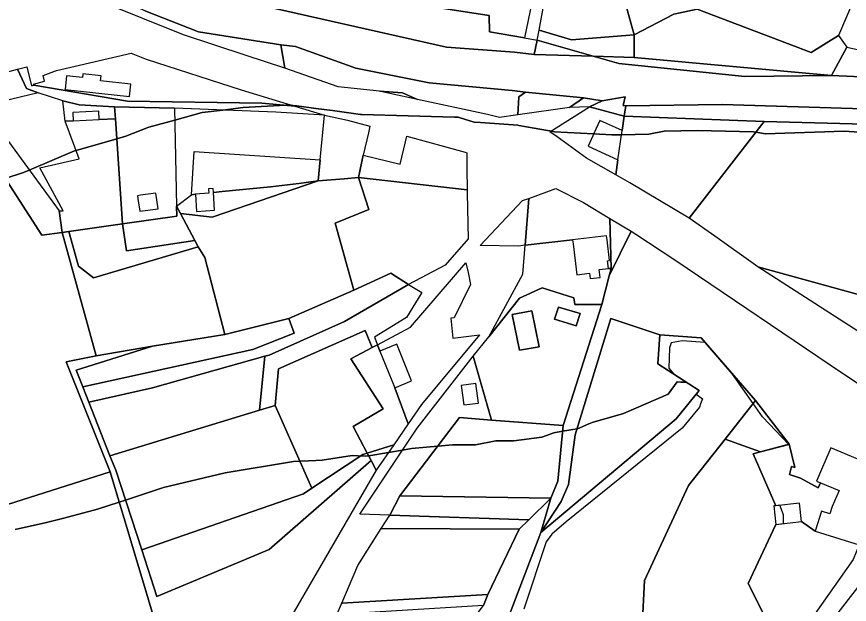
# Model space of a CAD drawing. Extents: x -477304 to -465429, y -1159113 to -1149210.
# Drawn here: x -472118.7 to -471841.3, y -1153610.3 to -1153414.3 of the extents above; entities that cross this region are included whole.
import ezdxf

# ---------------------------------------------------------------- set-up
doc = ezdxf.new("R2010")
doc.units = 0
for name, color, linetype in [('BPEJ_s', 7, 'Continuous'), ('orna_s', 7, 'Continuous'), ('PUPFL_s', 7, 'Continuous'), ('trav_porost_s', 7, 'Continuous'), ('voda_s', 7, 'Continuous'), ('zahrada_s', 7, 'Continuous')]:
    doc.layers.add(name, color=color, linetype=linetype)

msp = doc.modelspace()

# ---------------------------------------------------------------- linework, layer by layer
at = {"layer": 'BPEJ_s'}
for points in [[(-472122.45, -1153468.33), (-472116.36, -1153466.3), (-472114.46, -1153465.49), (-472099.35, -1153459.07), (-472098.84, -1153458.93), (-472085.32, -1153455.04), (-472082.35, -1153454.18), (-472074.7, -1153451.21), (-472065.99, -1153448.82), (-472056.84, -1153446.32), (-472050.05, -1153445.47), (-472043.24, -1153444.62), (-472029.17, -1153443.84), (-472027.94, -1153443.77), (-472026.59, -1153443.94), (-472025.32, -1153444.1), (-472019, -1153444.9), (-472013.44, -1153445.65), (-472004.14, -1153446.9), (-472003.71, -1153446.96), (-471972.88, -1153447.78), (-471971.61, -1153447.81), (-471969.23, -1153448.57), (-471966.3, -1153449.51), (-471964.21, -1153449.66), (-471951.74, -1153450.55), (-471951.42, -1153450.57), (-471946.26, -1153451.49), (-471941.82, -1153452.28), (-471941.06, -1153452.42), (-471940.69, -1153452.49), (-471939.51, -1153452.7), (-471926.52, -1153453.42), (-471920.39, -1153453.76), (-471917.24, -1153453.71)], [(-471836.36, -1153452.9), (-471843.02, -1153452.48), (-471869.37, -1153453.33), (-471871.14, -1153453.04), (-471872.43, -1153452.83), (-471873.2, -1153452.7), (-471891.91, -1153452.27), (-471902.96, -1153452.48), (-471908.06, -1153453.55), (-471917.24, -1153453.71), (-471920.39, -1153453.76), (-471926.52, -1153453.42), (-471939.51, -1153452.7), (-471940.69, -1153452.49), (-471941.06, -1153452.42), (-471941.82, -1153452.28), (-471946.26, -1153451.49), (-471951.42, -1153450.57), (-471951.74, -1153450.55), (-471964.21, -1153449.66), (-471966.3, -1153449.51), (-471969.23, -1153448.57), (-471971.61, -1153447.81), (-471972.88, -1153447.78), (-472003.71, -1153446.96), (-472004.14, -1153446.9), (-472013.44, -1153445.65), (-472019, -1153444.9), (-472025.32, -1153444.1), (-472026.59, -1153443.94), (-472027.94, -1153443.77), (-472029.17, -1153443.84), (-472043.24, -1153444.62), (-472050.05, -1153445.47), (-472056.84, -1153446.32), (-472065.99, -1153448.82), (-472074.7, -1153451.21), (-472082.35, -1153454.18), (-472085.32, -1153455.04), (-472098.84, -1153458.93), (-472099.35, -1153459.07), (-472114.46, -1153465.49), (-472116.36, -1153466.3), (-472122.45, -1153468.33)], [(-471917.24, -1153453.71), (-471908.06, -1153453.55), (-471902.96, -1153452.48), (-471891.91, -1153452.27), (-471873.2, -1153452.7), (-471872.43, -1153452.83), (-471871.14, -1153453.04), (-471869.37, -1153453.33), (-471843.02, -1153452.48), (-471836.36, -1153452.9)], [(-471867.08, -1153619.19), (-471875.08, -1153603.34), (-471865.83, -1153583.59), (-471863.21, -1153583.3), (-471863.21, -1153580.44), (-471864.49, -1153577.24), (-471865.84, -1153577.39), (-471873.39, -1153560.05), (-471870.92, -1153559.4), (-471861.53, -1153556.93), (-471870.23, -1153547.71), (-471873.34, -1153543.29), (-471880.25, -1153533.48), (-471889.36, -1153522.99), (-471897.01, -1153522.41), (-471900.62, -1153523.05), (-471901.26, -1153524.75), (-471901.47, -1153531.55), (-471899.74, -1153533.56), (-471898.9, -1153534.1), (-471895.58, -1153536.21), (-471897.43, -1153536.23), (-471898.71, -1153536.02), (-471901.64, -1153540.19), (-471916.56, -1153546.64), (-471926.98, -1153549.62), (-471928.12, -1153550.12), (-471931.86, -1153551.75), (-471932.02, -1153551.77), (-471936.86, -1153552.56), (-471939.73, -1153553.02), (-471943.77, -1153554.51), (-471953.12, -1153555.78), (-471959.07, -1153555.78), (-471965.87, -1153557.06), (-471973.52, -1153557.06), (-471978.39, -1153557.52), (-471982.12, -1153557.87), (-471987.13, -1153558.33), (-471990.11, -1153558.83), (-471994.85, -1153559.62)], [(-471867.08, -1153619.19), (-471875.08, -1153603.34), (-471865.83, -1153583.59), (-471863.21, -1153583.3), (-471863.21, -1153580.44), (-471864.49, -1153577.24), (-471865.84, -1153577.39), (-471873.39, -1153560.05), (-471870.92, -1153559.4), (-471861.53, -1153556.93), (-471870.23, -1153547.71), (-471873.34, -1153543.29), (-471880.25, -1153533.48), (-471889.36, -1153522.99), (-471897.01, -1153522.41), (-471900.62, -1153523.05), (-471901.26, -1153524.75), (-471901.47, -1153531.55), (-471899.74, -1153533.56), (-471898.9, -1153534.1), (-471895.58, -1153536.21), (-471891.35, -1153538.92), (-471892.32, -1153540.14), (-471890.2, -1153541.76), (-471890.85, -1153543.43), (-471891.27, -1153544.52), (-471897.01, -1153551.53), (-471935.69, -1153582.78), (-471940.37, -1153586.82), (-471942.28, -1153589.37), (-471949.72, -1153611.9)], [(-471895.58, -1153536.21), (-471891.35, -1153538.92), (-471892.32, -1153540.14), (-471890.2, -1153541.76), (-471890.85, -1153543.43), (-471891.27, -1153544.52), (-471897.01, -1153551.53), (-471935.69, -1153582.78), (-471940.37, -1153586.82), (-471942.28, -1153589.37), (-471949.72, -1153611.9)], [(-471931.86, -1153551.75), (-471928.12, -1153550.12), (-471926.98, -1153549.62), (-471916.56, -1153546.64), (-471901.64, -1153540.19), (-471898.71, -1153536.02), (-471897.43, -1153536.23), (-471895.58, -1153536.21)], [(-472119.12, -1153585.33), (-472108.71, -1153582.99), (-472102.99, -1153581.49), (-472091.7, -1153578.53), (-472084.51, -1153576.15), (-472082.44, -1153575.47), (-472069.81, -1153571.3), (-472049.19, -1153566.41), (-472026.45, -1153562.59), (-472019.06, -1153562.26), (-472016.89, -1153562.16), (-472006.89, -1153560.67), (-472004.87, -1153560.77), (-472002.43, -1153560.89), (-472001.42, -1153560.72), (-471994.85, -1153559.62), (-471990.11, -1153558.83), (-471987.13, -1153558.33), (-471982.12, -1153557.87), (-471978.39, -1153557.52), (-471973.52, -1153557.06), (-471965.87, -1153557.06), (-471959.07, -1153555.78), (-471953.12, -1153555.78), (-471943.77, -1153554.51), (-471939.73, -1153553.02), (-471936.86, -1153552.56), (-471932.02, -1153551.77), (-471931.86, -1153551.75)], [(-471994.85, -1153559.62), (-472001.42, -1153560.72), (-472002.43, -1153560.89), (-472004.87, -1153560.77), (-472006.89, -1153560.67), (-472016.89, -1153562.16), (-472019.06, -1153562.26), (-472026.45, -1153562.59), (-472049.19, -1153566.41), (-472069.81, -1153571.3), (-472082.44, -1153575.47), (-472084.51, -1153576.15), (-472091.7, -1153578.53), (-472102.99, -1153581.49), (-472108.71, -1153582.99), (-472119.12, -1153585.33)]]:
    msp.add_lwpolyline(points, dxfattribs=at)
at = {"layer": 'orna_s'}
for points in [[(-472112.97, -1153437.18), (-472081.72, -1153442.5), (-472036.96, -1153443.13), (-472025.97, -1153444.13), (-472016.13, -1153447.13), (-472032.39, -1153446.2), (-472066.07, -1153444.81), (-472086.03, -1153444.33), (-472097.88, -1153443.71), (-472103.34, -1153442.43), (-472111.55, -1153439.7), (-472115.39, -1153438.24), (-472118.37, -1153431.86), (-472115.33, -1153431.07), (-472113.69, -1153437.37)], [(-472140.54, -1153436.4), (-472135.5, -1153441.2), (-472129.92, -1153444.35), (-472104.55, -1153479.05), (-472103.55, -1153486.26), (-472110.24, -1153487.21), (-472132.5, -1153452.79), (-472136.84, -1153446.09)], [(-471990.21, -1153439.73), (-471985.12, -1153441.92), (-471994.34, -1153439.95), (-471997.81, -1153439.11)], [(-472087.53, -1153566.05), (-472136.54, -1153581.66), (-472172.74, -1153471.5), (-472132.5, -1153452.79), (-472110.24, -1153487.21), (-472103.55, -1153486.26), (-472092.2, -1153527.35), (-472102.14, -1153529.42)], [(-472059.35, -1153488.91), (-472064.1, -1153479.98), (-472053.56, -1153481.15), (-472018.28, -1153469.06), (-472009.56, -1153468.37), (-472004.83, -1153467.99), (-472001.38, -1153478.65), (-472012.57, -1153483.15), (-472006.4, -1153505.54), (-472028.03, -1153514.94), (-472049.36, -1153520.24), (-472056.03, -1153494.66), (-472058.18, -1153491.1)], [(-471975.9, -1153497.16), (-471988.21, -1153503.6), (-471994, -1153499.86), (-472006.4, -1153505.54), (-472012.57, -1153483.15), (-472001.38, -1153478.65), (-472004.83, -1153467.99), (-471968.59, -1153472.1), (-471968.57, -1153473.13), (-471968.31, -1153488.34)], [(-472058.73, -1153479.33), (-472052.72, -1153478.85), (-472053.11, -1153472.99), (-472050.26, -1153472.62), (-472034.17, -1153471.07), (-472024.71, -1153469.94), (-472018.28, -1153469.06), (-472053.56, -1153481.15), (-472064.1, -1153479.98), (-472065.39, -1153477.55), (-472060.46, -1153473.67), (-472059.12, -1153473.47)], [(-471988.21, -1153503.6), (-472009.47, -1153515.99), (-472034.59, -1153527.15), (-472036.06, -1153527.56), (-472073.44, -1153538.12), (-472094.65, -1153542.84), (-472096.66, -1153537.75), (-472039.97, -1153525.26), (-472026.2, -1153519.9), (-472028.03, -1153514.94), (-472006.4, -1153505.54), (-471994, -1153499.86)], [(-471988.88, -1153514.66), (-471999.48, -1153521.18), (-471998.49, -1153523.72), (-472000.27, -1153524.67), (-472002.6, -1153518.98), (-472031.47, -1153531.75), (-472032.59, -1153543.96), (-472037.75, -1153545.54), (-472036.06, -1153527.56), (-472034.59, -1153527.15), (-472009.47, -1153515.99), (-471988.21, -1153503.6), (-471983.74, -1153506.28)], [(-472098.88, -1153532.14), (-472073.38, -1153524.23), (-472049.36, -1153520.24), (-472028.03, -1153514.94), (-472026.2, -1153519.9), (-472039.97, -1153525.26), (-472096.66, -1153537.75)], [(-472032.59, -1153543.96), (-472031.47, -1153531.75), (-472002.6, -1153518.98), (-472000.27, -1153524.67), (-472007.32, -1153528.43), (-471996.61, -1153545.11), (-472006.55, -1153550.92), (-472001.89, -1153559.83), (-472003.34, -1153560.29), (-472020.35, -1153571.51)], [(-472092.2, -1153527.35), (-472073.38, -1153524.23), (-472098.88, -1153532.14), (-472096.66, -1153537.75), (-472094.65, -1153542.84), (-472087.58, -1153560.73), (-472085.67, -1153565.56), (-472077.03, -1153592.09), (-472071.97, -1153607.63), (-472034.57, -1153591.97), (-472000.57, -1153562.35), (-471998.93, -1153565.49), (-472028.25, -1153616.11), (-472048.16, -1153613.65), (-472068.94, -1153628.24), (-472074.77, -1153608.72), (-472087.53, -1153566.05), (-472102.14, -1153529.42)], [(-472037.75, -1153545.54), (-472087.58, -1153560.73), (-472094.65, -1153542.84), (-472073.44, -1153538.12), (-472036.06, -1153527.56)], [(-472020.35, -1153571.51), (-472023.12, -1153573.41), (-472077.03, -1153592.09), (-472085.67, -1153565.56), (-472087.58, -1153560.73), (-472037.75, -1153545.54), (-472032.59, -1153543.96)], [(-472034.57, -1153591.97), (-472071.97, -1153607.63), (-472077.03, -1153592.09), (-472023.12, -1153573.41), (-472020.35, -1153571.51), (-472003.34, -1153560.29), (-472001.89, -1153559.83), (-472000.57, -1153562.35)], [(-472136.54, -1153581.66), (-472087.53, -1153566.05), (-472074.77, -1153608.72), (-472068.94, -1153628.24), (-472164.96, -1153669.23), (-472165.75, -1153662.17), (-472169.74, -1153640.35), (-472174.07, -1153626.25), (-472180.94, -1153595.79)]]:
    msp.add_lwpolyline(points, close=True, dxfattribs=at)
at = {"layer": 'PUPFL_s'}
for points in [[(-471954.82, -1153614.51), (-471944.09, -1153586.31), (-471898.99, -1153548.46), (-471891.35, -1153538.92), (-471905.12, -1153530.12), (-471904.49, -1153520.38), (-471890.72, -1153521.42), (-471872.58, -1153542.32), (-471882.7, -1153555.18), (-471894.88, -1153570.66), (-471909.51, -1153602.32), (-471911.88, -1153648.37)], [(-471911.88, -1153648.37), (-471909.51, -1153602.32), (-471894.88, -1153570.66), (-471882.7, -1153555.18), (-471870.92, -1153559.4), (-471873.39, -1153560.05), (-471865.84, -1153577.39), (-471866.49, -1153577.46), (-471865.83, -1153583.59), (-471875.08, -1153603.34), (-471867.08, -1153619.19)]]:
    msp.add_lwpolyline(points, dxfattribs=at)
for points in [[(-471872.58, -1153542.32), (-471861.42, -1153556.9), (-471870.92, -1153559.4), (-471882.7, -1153555.18)], [(-471954.82, -1153614.51), (-471961.58, -1153625.51), (-471968.15, -1153644.81), (-471976.3, -1153646.88), (-471992.81, -1153652.88), (-471989.73, -1153648.25), (-471983.4, -1153638.74), (-471976.19, -1153627.92), (-471963.2, -1153610.66), (-471961.69, -1153606.98), (-471951.33, -1153585.19), (-471948.12, -1153582.05), (-471940.71, -1153574.81), (-471944.09, -1153586.31)]]:
    msp.add_lwpolyline(points, close=True, dxfattribs=at)
at = {"layer": 'trav_porost_s'}
for points in [[(-471912.97, -1153420.43), (-471916.85, -1153406.22), (-471939.37, -1153390.08), (-471928.89, -1153333.01), (-471918.37, -1153329.77), (-471916.52, -1153316.64), (-471911.57, -1153321.64), (-471904.01, -1153327.22), (-471881.08, -1153340.44), (-471871.01, -1153348.92), (-471819.33, -1153366.05), (-471832.54, -1153391.52), (-471844.98, -1153420.64), (-471854.05, -1153426.22), (-471892.06, -1153411.81), (-471899.76, -1153413.52)], [(-471961.14, -1153419.39), (-471961.3, -1153413.96), (-471978, -1153411.33), (-472013.96, -1153410.3), (-472040.53, -1153408.24), (-472044.23, -1153407.75), (-472043.63, -1153404.63), (-472040.28, -1153387.33), (-472036.92, -1153349.44), (-471936.35, -1153357.54), (-471949.54, -1153421.33)], [(-471933.88, -1153422.07), (-471944.64, -1153418.78), (-471939.37, -1153390.08), (-471916.85, -1153406.22), (-471912.97, -1153420.43)], [(-471912.97, -1153420.43), (-471899.76, -1153413.52), (-471892.06, -1153411.81), (-471854.05, -1153426.22), (-471844.98, -1153420.64), (-471842.15, -1153424.45), (-471847.31, -1153433.92), (-471913.04, -1153427.93)], [(-471944.64, -1153418.78), (-471933.88, -1153422.07), (-471912.97, -1153420.43), (-471913.04, -1153427.93), (-471926.62, -1153427.5), (-471945.26, -1153422.17)], [(-471775.43, -1153439.26), (-471737.06, -1153450.39), (-471738.95, -1153455.09), (-471786.32, -1153442.52), (-471797.63, -1153438.31), (-471829.87, -1153434.66), (-471847.31, -1153433.92), (-471842.15, -1153424.45)], [(-471847.31, -1153433.92), (-471876.16, -1153434.28), (-471918.16, -1153429.92), (-471926.62, -1153427.5), (-471913.04, -1153427.93)], [(-472086.03, -1153444.33), (-472066.07, -1153444.81), (-472065.39, -1153477.55), (-472065.28, -1153480.85), (-472083.45, -1153483.4), (-472085.76, -1153448.37)], [(-472091.18, -1153448.64), (-472085.76, -1153448.37), (-472083.45, -1153483.4), (-472101.28, -1153485.94), (-472103.55, -1153486.26), (-472104.55, -1153479.05), (-472103.17, -1153479.08), (-472110.9, -1153464.68), (-472097.8, -1153461.69), (-472102.52, -1153449.21), (-472099.87, -1153449.08)], [(-471918.43, -1153462.01), (-471917.04, -1153452.31), (-471916.34, -1153447.45), (-471869.67, -1153449.26), (-471894.64, -1153481.51), (-471914.42, -1153469.76), (-471919.16, -1153467.06)], [(-471808.55, -1153528.8), (-471802.2, -1153542.72), (-471815.38, -1153534.05), (-471819.13, -1153531.58), (-471821.8, -1153526.6), (-471834.73, -1153507.97), (-471871.81, -1153497.68), (-471886.12, -1153487.55), (-471894.64, -1153481.51), (-471869.67, -1153449.26), (-471844.45, -1153449.92), (-471811.58, -1153450.78), (-471803.85, -1153453.31), (-471829.89, -1153452.16), (-471836.93, -1153461.96), (-471836.15, -1153479.97), (-471797.69, -1153471.49), (-471814.55, -1153513.91), (-471805.29, -1153518.35)], [(-472078.16, -1153475.76), (-472077.68, -1153479.19), (-472071.55, -1153478.38), (-472072.28, -1153473.16), (-472077.42, -1153473.88), (-472078.42, -1153474.01)], [(-471921.2, -1153495.63), (-471922.02, -1153488.73), (-471922.18, -1153487.4), (-471933.49, -1153488.74), (-471949.33, -1153490.55), (-471948.05, -1153474.9), (-471939.11, -1153471.66), (-471929.83, -1153476.31), (-471921.07, -1153481.57), (-471920.65, -1153498.23), (-471921.54, -1153498.29), (-471921.85, -1153495.71)], [(-471964.29, -1153490.57), (-471950.19, -1153475.63), (-471948.05, -1153474.9), (-471949.33, -1153490.55), (-471951.52, -1153490.8)], [(-472059.35, -1153488.91), (-472082.13, -1153492.35), (-472083.45, -1153483.4), (-472065.28, -1153480.85), (-472065.39, -1153477.55), (-472064.1, -1153479.98)], [(-471921.07, -1153481.57), (-471913.99, -1153485.83), (-471921.3, -1153500.73), (-471920.65, -1153498.23)], [(-472098.06, -1153497.49), (-472101.28, -1153485.94), (-472083.45, -1153483.4), (-472082.13, -1153492.35), (-472059.35, -1153488.91), (-472058.18, -1153491.1), (-472093.12, -1153501.36)], [(-472073.38, -1153524.23), (-472092.2, -1153527.35), (-472103.55, -1153486.26), (-472101.28, -1153485.94), (-472098.06, -1153497.49), (-472093.12, -1153501.36), (-472058.18, -1153491.1), (-472056.03, -1153494.66), (-472049.36, -1153520.24)], [(-471950.11, -1153500.12), (-471949.33, -1153490.55), (-471933.49, -1153488.74), (-471933.34, -1153490.07), (-471932.13, -1153500.35), (-471927.86, -1153499.84), (-471927.64, -1153501.63), (-471924.37, -1153501.24), (-471924.67, -1153498.66), (-471921.54, -1153498.29), (-471920.65, -1153498.23), (-471921.3, -1153500.73), (-471923.79, -1153510.31), (-471932.81, -1153510.32), (-471933.08, -1153508.07), (-471943.67, -1153504.73), (-471951.14, -1153508.16), (-471961.43, -1153521.05)], [(-471968.34, -1153499.61), (-471967.49, -1153503.67), (-471972.92, -1153514.72), (-471974.03, -1153514.89), (-471973.43, -1153521.52), (-471964.48, -1153520.38), (-471983.88, -1153543.59), (-471988.24, -1153550.1), (-471992.75, -1153538.02), (-471987.17, -1153535.77), (-471992.1, -1153523.55), (-471997.68, -1153525.8), (-471998.49, -1153523.72), (-471987.44, -1153517.83), (-471969.07, -1153496.41)], [(-471871.81, -1153497.68), (-471834.73, -1153507.97), (-471821.8, -1153526.6), (-471819.13, -1153531.58)], [(-471943.67, -1153504.73), (-471933.08, -1153508.07), (-471932.81, -1153510.32), (-471923.79, -1153510.31), (-471936.68, -1153550.67), (-471960.52, -1153548.83), (-471966.58, -1153527.48), (-471961.43, -1153521.05), (-471951.14, -1153508.16)], [(-471953.59, -1153513.64), (-471947.05, -1153512.38), (-471944.65, -1153524.36), (-471951.23, -1153525.54)], [(-471953.59, -1153513.64), (-471951.23, -1153525.54), (-471944.65, -1153524.36), (-471947.05, -1153512.38)], [(-471938.19, -1153511.13), (-471930.97, -1153513.29), (-471932.29, -1153517.36), (-471939.51, -1153515.2)], [(-471932.29, -1153517.36), (-471930.97, -1153513.29), (-471938.19, -1153511.13), (-471939.51, -1153515.2)], [(-471920.78, -1153515.01), (-471904.49, -1153520.38), (-471905.12, -1153530.12), (-471891.35, -1153538.92), (-471898.99, -1153548.46), (-471944.09, -1153586.31), (-471937.33, -1153575.94), (-471934.92, -1153570.28), (-471932.62, -1153553.73)], [(-472007.32, -1153528.43), (-472000.27, -1153524.67), (-471998.49, -1153523.72), (-471997.68, -1153525.8), (-471992.75, -1153538.02), (-471988.24, -1153550.1), (-471993.1, -1153557.1), (-472001.89, -1153559.83), (-472006.55, -1153550.92), (-471996.61, -1153545.11)], [(-471991.07, -1153574.09), (-471994.36, -1153580.49), (-472004.36, -1153580.21), (-471985.25, -1153551.54), (-471966.58, -1153527.48), (-471960.52, -1153548.83), (-471971.12, -1153548.01)], [(-471965.72, -1153536.68), (-471970.59, -1153537.31), (-471969.75, -1153543.78), (-471964.88, -1153543.15)], [(-471940.71, -1153574.81), (-471991.07, -1153574.09), (-471971.12, -1153548.01), (-471960.52, -1153548.83), (-471936.68, -1153550.67), (-471938.42, -1153569.17)], [(-471852.69, -1153585.81), (-471857.28, -1153582.66), (-471857.94, -1153576.54), (-471865.84, -1153577.39), (-471873.39, -1153560.05), (-471870.92, -1153559.4), (-471861.42, -1153556.9), (-471859.44, -1153564.62), (-471860.55, -1153564.3), (-471861.25, -1153567.01), (-471857.6, -1153568.18), (-471851.77, -1153571.42), (-471850.9, -1153569.7), (-471844.71, -1153572.34), (-471847.01, -1153577.64), (-471847.78, -1153580.09), (-471850.59, -1153579.2)], [(-471993.1, -1153557.1), (-471998.93, -1153565.49), (-472000.57, -1153562.35), (-472001.89, -1153559.83)], [(-471940.71, -1153574.81), (-471948.12, -1153582.05), (-471994.36, -1153580.49), (-471991.07, -1153574.09)], [(-471994.36, -1153580.49), (-471948.12, -1153582.05), (-471951.33, -1153585.19), (-471997.22, -1153584.99)], [(-472010.38, -1153609.87), (-472005.06, -1153597.34), (-471997.22, -1153584.99), (-471951.33, -1153585.19), (-471961.69, -1153606.98)], [(-471961.69, -1153606.98), (-471963.2, -1153610.66), (-472011.98, -1153613.63), (-472010.38, -1153609.87)]]:
    msp.add_lwpolyline(points, close=True, dxfattribs=at)
for points in [[(-471838.52, -1153561.88), (-471847.49, -1153558.05), (-471852.22, -1153569.14), (-471850.9, -1153569.7), (-471851.77, -1153571.42), (-471857.6, -1153568.18), (-471861.25, -1153567.01), (-471860.55, -1153564.3), (-471859.44, -1153564.62), (-471861.42, -1153556.9), (-471872.58, -1153542.32), (-471890.72, -1153521.42), (-471904.49, -1153520.38), (-471920.78, -1153515.01), (-471932.62, -1153553.73), (-471934.92, -1153570.28), (-471937.33, -1153575.94), (-471944.09, -1153586.31), (-471940.71, -1153574.81), (-471938.42, -1153569.17), (-471936.68, -1153550.67), (-471923.79, -1153510.31), (-471921.3, -1153500.73), (-471913.99, -1153485.83), (-471912.39, -1153486.79), (-471899.49, -1153495.45), (-471843.57, -1153533.17), (-471817.15, -1153550.65)], [(-471833.77, -1153703.77), (-471845.55, -1153643.29), (-471852.09, -1153639.12), (-471859.27, -1153638.3), (-471859.32, -1153633.69), (-471852.32, -1153622.43), (-471837.44, -1153603.19)]]:
    msp.add_lwpolyline(points, dxfattribs=at)
at = {"layer": 'voda_s'}
for points in [[(-472075.59, -1153412.5), (-472058.13, -1153419.36), (-472030.7, -1153423.73), (-472029.35, -1153431.46), (-472042.22, -1153427.26), (-472063.06, -1153420.36), (-472090.72, -1153409.29), (-472108.95, -1153400.24), (-472108.28, -1153399.08), (-472129.3, -1153388.74), (-472135.76, -1153385.56), (-472144.36, -1153367), (-472148.85, -1153361.23), (-472135.99, -1153370.66), (-472129.89, -1153381.17), (-472125.66, -1153385.45), (-472123.7, -1153387.29), (-472100.73, -1153400.3)], [(-471945.26, -1153422.17), (-471946.28, -1153426.88), (-471952.83, -1153426.14), (-471975.45, -1153424.53), (-472044.41, -1153408.94), (-472044.23, -1153407.75), (-472040.53, -1153408.24), (-472013.96, -1153410.3), (-471978, -1153411.33), (-471961.3, -1153413.96), (-471961.14, -1153419.39), (-471949.54, -1153421.33)], [(-471997.81, -1153439.11), (-472011.63, -1153437.7), (-472029.35, -1153431.46), (-472030.7, -1153423.73), (-472025.83, -1153424.26), (-472005.7, -1153431.52), (-471981.26, -1153436.38), (-471953.59, -1153438.96), (-471949.23, -1153439.5), (-471951.44, -1153441.07), (-471951.8, -1153447.02), (-471957.87, -1153447.89), (-471961.88, -1153446.89), (-471985.12, -1153441.92), (-471990.21, -1153439.73)], [(-471926.62, -1153427.5), (-471946.28, -1153426.88), (-471945.26, -1153422.17)], [(-471951.44, -1153441.07), (-471949.23, -1153439.5), (-471929.84, -1153441.41), (-471934.5, -1153444.55), (-471951.8, -1153447.02)], [(-471923.65, -1153442.39), (-471927.83, -1153444.38), (-471934.5, -1153444.55), (-471929.84, -1153441.41)], [(-471916.71, -1153443.95), (-471915.81, -1153444.1), (-471916.34, -1153447.45), (-471927.83, -1153444.38), (-471923.65, -1153442.39), (-471915.99, -1153441.1)], [(-471794.39, -1153453.73), (-471803.85, -1153453.31), (-471811.58, -1153450.78), (-471844.45, -1153449.92), (-471869.67, -1153449.26), (-471916.34, -1153447.45), (-471915.81, -1153444.1), (-471883.68, -1153443.65), (-471833.02, -1153445.21), (-471792.14, -1153450.96), (-471783.29, -1153453.67), (-471752.09, -1153466.97), (-471754.81, -1153472.21), (-471768.06, -1153465.03)]]:
    msp.add_lwpolyline(points, close=True, dxfattribs=at)
for points in [[(-472044.41, -1153408.94), (-471975.45, -1153424.53), (-471952.83, -1153426.14), (-471946.28, -1153426.88), (-471926.62, -1153427.5), (-471918.16, -1153429.92), (-471876.16, -1153434.28), (-471847.31, -1153433.92), (-471829.87, -1153434.66), (-471797.63, -1153438.31), (-471786.32, -1153442.52), (-471740.9, -1153459.42), (-471709.77, -1153476.51), (-471679.56, -1153482.33), (-471634.77, -1153485.15), (-471588.75, -1153495.17), (-471584.16, -1153497.07), (-471568.38, -1153511.88)], [(-471833.02, -1153445.21), (-471883.68, -1153443.65), (-471915.81, -1153444.1), (-471916.71, -1153443.95), (-471915.99, -1153441.1), (-471923.65, -1153442.39), (-471929.84, -1153441.41), (-471949.23, -1153439.5), (-471953.59, -1153438.96), (-471981.26, -1153436.38), (-472005.7, -1153431.52), (-472025.83, -1153424.26), (-472030.7, -1153423.73), (-472058.13, -1153419.36), (-472075.59, -1153412.5)]]:
    msp.add_lwpolyline(points, dxfattribs=at)
at = {"layer": 'zahrada_s'}
for points in [[(-472129.15, -1153426.54), (-472131.05, -1153421.62), (-472131.69, -1153413.93), (-472128.87, -1153410.91), (-472131.63, -1153408.35), (-472131.03, -1153403.97), (-472129.43, -1153404.81), (-472122.68, -1153424.7), (-472128.33, -1153426.16), (-472126.32, -1153433.92), (-472118.37, -1153431.86), (-472115.39, -1153438.24), (-472111.55, -1153439.7), (-472126.84, -1153443.43)], [(-472113.07, -1153436.77), (-472109.36, -1153435.81), (-472109.84, -1153433.95), (-472105.37, -1153432.24), (-472080.49, -1153426.52), (-472075.51, -1153428.45), (-472043.89, -1153438.68), (-472025.97, -1153444.13), (-472036.96, -1153443.13), (-472081.72, -1153442.5), (-472112.97, -1153437.18)], [(-472102.05, -1153434.05), (-472102.55, -1153438.62), (-472081.06, -1153440.96), (-472080.61, -1153436.84), (-472090.76, -1153435.74), (-472090.57, -1153434), (-472096.59, -1153433.34), (-472096.73, -1153434.63)], [(-472100.01, -1153446.31), (-472099.87, -1153449.08), (-472102.52, -1153449.21), (-472103.34, -1153442.43), (-472097.88, -1153443.71), (-472086.03, -1153444.33), (-472085.76, -1153448.37), (-472091.18, -1153448.64), (-472091.32, -1153445.88)], [(-471938.69, -1153454.41), (-471941.12, -1153452.76), (-471927.83, -1153444.38), (-471916.34, -1153447.45), (-471917.04, -1153452.31), (-471919.27, -1153451.28), (-471922.18, -1153449.95), (-471924.45, -1153448.91), (-471925.79, -1153451.82), (-471928.37, -1153457.45), (-471921.28, -1153460.7), (-471918.43, -1153462.01), (-471919.16, -1153467.06), (-471928.85, -1153461.55)], [(-472018.28, -1153469.06), (-472017.59, -1153462.05), (-472016.13, -1153447.13), (-472008.45, -1153448.85), (-472001.03, -1153450.88), (-472001.51, -1153453.04), (-472003.27, -1153460.47), (-472004.83, -1153467.99), (-472009.56, -1153468.37)], [(-471988.67, -1153454.16), (-471969.27, -1153459.5), (-471968.76, -1153459.67), (-471968.78, -1153460.84), (-471968.71, -1153465.04), (-471968.59, -1153472.1), (-472004.83, -1153467.99), (-472003.27, -1153460.47), (-471990.92, -1153463.52), (-471989.16, -1153456.09)], [(-472053.11, -1153472.99), (-472053.21, -1153471.57), (-472054.8, -1153471.7), (-472054.71, -1153473.12), (-472059.12, -1153473.47), (-472060.46, -1153473.67), (-472059.6, -1153459.3), (-472017.59, -1153462.05), (-472018.28, -1153469.06), (-472024.71, -1153469.94), (-472034.17, -1153471.07), (-472050.26, -1153472.62)], [(-471867.08, -1153619.19), (-471875.08, -1153603.34), (-471865.83, -1153583.59), (-471857.28, -1153582.66), (-471852.69, -1153585.81), (-471838.04, -1153590.46), (-471840.01, -1153595.31), (-471859.03, -1153622.31)]]:
    msp.add_lwpolyline(points, close=True, dxfattribs=at)

doc.saveas('drawing.dxf')
